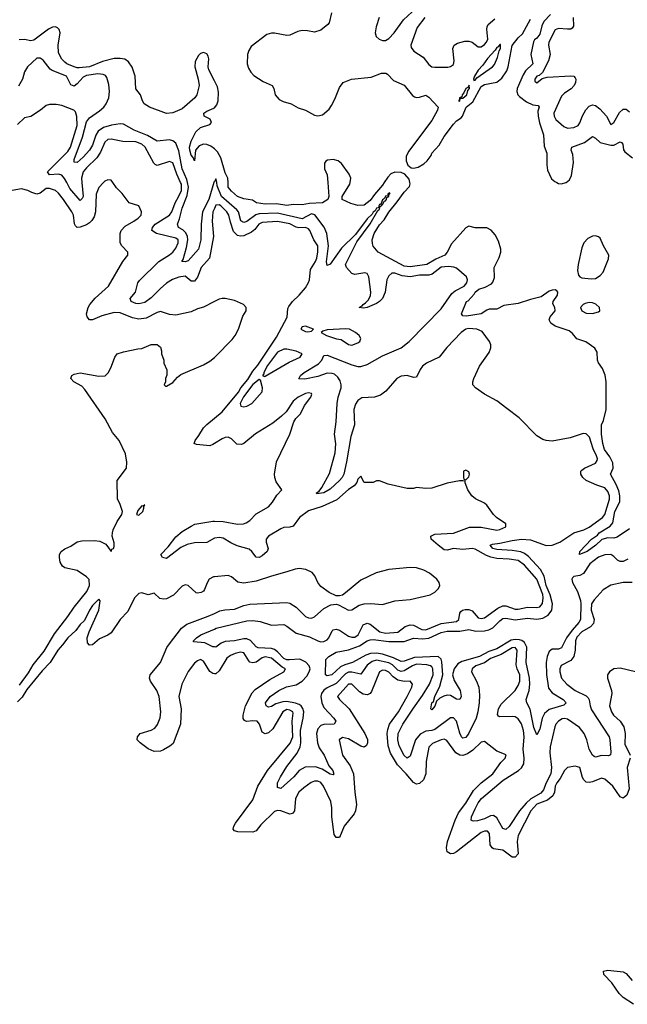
# Model space of a CAD drawing. Header units: inches. Extents: x 2293880 to 2522759, y 823965 to 1006879.
# Tile 290 of 325: x 2488738 to 2492677, y 854676 to 861056. Entities that reach past the tile are written whole.
import ezdxf

# ---------------------------------------------------------------- set-up
doc = ezdxf.new("R2010")
doc.units = ezdxf.units.IN
doc.header["$MEASUREMENT"] = 0
for name, color, linetype in [('C4885', 7, 'Continuous'), ('C4886', 7, 'Continuous'), ('C4895', 7, 'Continuous'), ('C4896', 7, 'Continuous')]:
    doc.layers.add(name, color=color, linetype=linetype)

msp = doc.modelspace()

# ---------------------------------------------------------------- linework, layer by layer
at = {"layer": 'C4885', "color": 5}
for points, elevation in [([(2489280.5, 860000), (2489250, 859969.6), (2489233.8, 859926.2), (2489228.5, 859810), (2489220.8, 859779.2), (2489205.5, 859754.5), (2489190, 859739.4), (2489170, 859726.3), (2489130, 859710.8), (2489110, 859709.7), (2489099.8, 859719.8), (2489092.4, 859732.4), (2489086.2, 859790), (2489076.8, 859810), (2489022.4, 859890), (2488990, 859930.9), (2488970, 859948.4), (2488930, 859961.1), (2488910, 859961.3), (2488870, 859932.6), (2488850, 859926.3), (2488816.1, 859936.1), (2488790, 859949.5), (2488750, 859959), (2488690, 859949.2)], 80), ([(2489141, 860000), (2489149.5, 859910.5), (2489143.7, 859896.3), (2489130, 859885), (2489062.9, 859962.9), (2489042.7, 860000)], 60), ([(2490000, 859228.9), (2489930, 859193.3), (2489890, 859182.4), (2489850, 859162.9), (2489750, 859141.2), (2489710, 859145.2), (2489650, 859164), (2489630, 859159.3), (2489557.8, 859122.2), (2489510, 859116), (2489470, 859123.5), (2489390, 859155.9), (2489350, 859159.1), (2489270, 859137.7), (2489210, 859111.1), (2489190, 859111.5), (2489175.4, 859130), (2489170.9, 859150), (2489181.8, 859190), (2489192.9, 859210), (2489227.5, 859252.5), (2489313.3, 859330), (2489407, 859490), (2489438, 859530), (2489438, 859550), (2489400.9, 859590), (2489389.8, 859609.8), (2489389.8, 859670), (2489396, 859690), (2489421.3, 859718.7), (2489477.4, 859750), (2489506.3, 859770), (2489524.7, 859790), (2489527.6, 859810), (2489510, 859849.2), (2489448.1, 859868.2), (2489402, 859930), (2489365.6, 859965.6), (2489341.2, 860000)], 80), ([(2490000, 859833.1), (2489988.8, 859810), (2489985.1, 859750), (2489993.4, 859650), (2489968.9, 859511.1), (2489913.3, 859450), (2489890, 859387.1), (2489870, 859361), (2489850, 859361.5), (2489810, 859393.1), (2489770, 859387.6), (2489728.5, 859371.5), (2489690, 859348), (2489647.9, 859312.1), (2489590, 859252.7), (2489550, 859224.2), (2489510, 859215), (2489490, 859217.5), (2489460.9, 859230), (2489453.5, 859250), (2489488.8, 859290), (2489504, 859350), (2489514.9, 859365.1), (2489640.2, 859490), (2489710, 859532.1), (2489730, 859549.6), (2489750, 859576.1), (2489764.4, 859610), (2489764.4, 859630), (2489750, 859641.3), (2489625.1, 859670), (2489594, 859690), (2489598.2, 859710), (2489617, 859730), (2489710, 859790.1), (2489723.5, 859810), (2489744.8, 859870), (2489770, 859911.9), (2489786.2, 859950), (2489785.9, 859990), (2489781.2, 860000)], 60), ([(2489996.6, 860000), (2489963.6, 859890), (2489923.7, 859810), (2489914.4, 859730), (2489912.6, 859630), (2489896.8, 859570), (2489830, 859494.3), (2489810, 859487.3), (2489789.8, 859489.8), (2489797.5, 859502.5), (2489819.9, 859580.1), (2489827.9, 859630), (2489825.5, 859650), (2489814.8, 859674.8), (2489794.7, 859694.7), (2489767.9, 859710), (2489761.5, 859730), (2489774.4, 859765.6), (2489790, 859833.7), (2489822.7, 859917.3), (2489831.2, 859970), (2489825.4, 860000)], 40), ([(2488737.2, 856742.8), (2488795.6, 856824.4), (2488824.3, 856875.7), (2488896.3, 856963.7), (2488963.3, 857076.7), (2489050.7, 857189.3), (2489089.9, 857250), (2489172.7, 857350), (2489189.4, 857390), (2489187.9, 857427.9), (2489170, 857446.3), (2489110, 857486.3), (2489030, 857504.5), (2489015.3, 857515.3), (2489000.8, 857540.8), (2488995.1, 857570), (2488996.3, 857590), (2489006.6, 857610), (2489030, 857627.4), (2489070, 857644.6), (2489110, 857672.2), (2489140.6, 857679.4), (2489221.4, 857681.4), (2489257.4, 857677.4), (2489296.4, 857656.4), (2489330, 857610.8), (2489335.6, 857624.4), (2489346, 857630), (2489350, 857642), (2489350, 857666), (2489337.2, 857710), (2489339, 857730), (2489344, 857750), (2489370, 857804.7), (2489400.9, 857850), (2489404.5, 857870), (2489390, 857915.3), (2489372.1, 857952.1), (2489369.2, 858070), (2489429.2, 858150), (2489432.1, 858187.9), (2489423.2, 858243.2), (2489383.7, 858330), (2489340.5, 858380.5), (2489292.8, 858470), (2489160.7, 858660.7), (2489140.5, 858680.5), (2489089, 858710), (2489069.2, 858730), (2489075.3, 858750), (2489090, 858758.8), (2489130, 858767.3), (2489250, 858745.5), (2489292, 858748), (2489314, 858770), (2489334, 858810), (2489355.3, 858870), (2489369.1, 858890.9), (2489410, 858904.7), (2489503.6, 858923.6), (2489530, 858924.7), (2489590, 858951.3), (2489630, 858952), (2489650, 858934), (2489658, 858910), (2489658, 858890), (2489671.3, 858850), (2489672, 858830), (2489692.7, 858787.3), (2489692.7, 858752.7), (2489682, 858730), (2489682, 858710), (2489674, 858690), (2489682, 858682), (2489690, 858682), (2489730, 858704.7), (2489760.2, 858739.8), (2489783.2, 858756.8), (2489930, 858819.5), (2489970, 858842.4), (2490000, 858867.6)], 80), ([(2490000, 858309.4), (2489990, 858303.1), (2489970, 858295.1), (2489883.2, 858303.2), (2489869.2, 858310), (2489874.5, 858330), (2489899.3, 858360.7), (2489930, 858411.5), (2489950, 858433.4), (2490000, 858474.5)], 60), ([(2490000, 857695.5), (2489950, 857668.7), (2489870, 857666.7), (2489824.5, 857655.5), (2489783.3, 857636.7), (2489690, 857565.1), (2489662.7, 857570), (2489652, 857590), (2489699.8, 857640.2), (2489750, 857705), (2489790, 857738.8), (2489850, 857774.4), (2489873.9, 857786.1), (2489990, 857805.8), (2490000, 857805.4)], 60), ([(2490000, 857446.3), (2489994.2, 857445.8), (2489966.8, 857430), (2489952.7, 857407.3), (2489936.7, 857363.3), (2489930, 857353.2), (2489915.3, 857344.7), (2489890, 857339.5), (2489882, 857342), (2489830, 857389.5), (2489810, 857393.3), (2489790, 857386), (2489734, 857326), (2489690, 857302.7), (2489670, 857300.4), (2489646.3, 857306.3), (2489610, 857339), (2489570.6, 857329.4), (2489530, 857341.6), (2489510, 857338), (2489482.8, 857310), (2489438.4, 857221.6), (2489389.2, 857170), (2489330, 857083.5), (2489310, 857068.7), (2489256.1, 857043.9), (2489210, 857005.6), (2489190, 857002), (2489177.6, 857017.6), (2489175.1, 857050), (2489188.5, 857090), (2489250.5, 857230), (2489260.5, 857290), (2489250, 857301.3), (2489210, 857259.9), (2489190, 857230.6), (2489157, 857163.1), (2489130, 857136.2), (2489102.4, 857097.6), (2489049, 857051), (2489015.8, 857004.2), (2488984.1, 856970), (2488934.6, 856890), (2488883.9, 856836.1), (2488784.1, 856715.9), (2488753.4, 856666.6), (2488724.4, 856635.6)], 80), ([(2490000, 856818), (2489990, 856818.7), (2489970, 856833), (2489930, 856899), (2489910, 856909.1), (2489890, 856902.5), (2489870, 856887.1), (2489830, 856833.3), (2489789.7, 856750.2), (2489770.2, 856670), (2489785.1, 856590), (2489779.7, 856490), (2489733.2, 856366.8), (2489711.9, 856348.1), (2489670, 856324.8), (2489650, 856316.8), (2489610, 856313.8), (2489570, 856330.8), (2489518.4, 856370), (2489499.3, 856390), (2489500.9, 856410), (2489519.3, 856430), (2489590, 856452), (2489614.5, 856465.5), (2489632, 856488), (2489648.5, 856531.5), (2489652.3, 856570), (2489642.1, 856670), (2489627.1, 856710), (2489585.6, 856770), (2489579.2, 856790), (2489584.1, 856810), (2489649.9, 856890), (2489692.7, 856987.3), (2489707.9, 857012.1), (2489786.9, 857113.2), (2489821.6, 857138.4), (2489958.9, 857190), (2490000, 857209.1)], 80), ([(2490000, 856991.2), (2489990, 856992.5), (2489938.6, 857018.6), (2489864.1, 857024.1), (2489863.7, 857030), (2489883, 857050), (2489911.3, 857070), (2490000, 857107.2)], 60)]:
    msp.add_lwpolyline(points, dxfattribs=dict(at, elevation=elevation))
at = {"layer": 'C4885', "color": 5, "elevation": 80}
msp.add_lwpolyline([(2489550, 857912), (2489537.3, 857902.7), (2489530, 857906), (2489504.3, 857875.7), (2489494, 857850), (2489510, 857845), (2489535.4, 857870), (2489543.5, 857890), (2489541.6, 857898.4)], close=True, dxfattribs=at)
at = {"layer": 'C4886', "color": 5}
for points, elevation in [([(2490000, 860660), (2489963.9, 860730), (2489960.2, 860750), (2489963, 860803), (2489959, 860819), (2489950, 860835.1), (2489930, 860844), (2489910, 860835.8), (2489896.7, 860823.3), (2489874.5, 860785.5), (2489873.2, 860750), (2489895.8, 860670), (2489900.2, 860630), (2489885.3, 860570), (2489872.9, 860550), (2489790, 860478.7), (2489730, 860451.5), (2489690, 860447.8), (2489579, 860490), (2489545.6, 860510), (2489533.6, 860530), (2489522, 860570), (2489490, 860608.7), (2489485.4, 860690), (2489467.7, 860747.7), (2489443.5, 860783.5), (2489419.2, 860799.2), (2489390, 860805.3), (2489350, 860803.9), (2489275.7, 860784.3), (2489190.5, 860750), (2489123.7, 860743.7), (2489110, 860743.1), (2489092, 860750), (2489043.1, 860770), (2489030, 860779.8), (2489010, 860799.7), (2488990, 860842), (2488988.1, 860890), (2488999.4, 860970), (2488993.3, 860993.3), (2488983.9, 861004), (2488970, 861008.9), (2488950, 861006.6), (2488925.5, 860994.5), (2488830, 860924), (2488810, 860919.5), (2488770, 860927.3), (2488734.9, 860925.1)], 20), ([(2489825.4, 860000), (2489821.3, 860021.3), (2489790.4, 860090), (2489770, 860205.3), (2489750, 860256.5), (2489730, 860270.6), (2489710, 860277.3), (2489630, 860268.4), (2489566, 860306), (2489479.9, 860339.9), (2489410, 860379.2), (2489390, 860381), (2489332.2, 860372.2), (2489282, 860358), (2489246.5, 860333.5), (2489231.7, 860308.3), (2489210, 860242.2), (2489191.3, 860210), (2489150, 860164.3), (2489110, 860130.9), (2489091.8, 860131.8), (2489090.9, 860150), (2489145.3, 860294.7), (2489170, 860393.6), (2489190, 860419.4), (2489254.9, 860465.1), (2489282.7, 860490), (2489297.4, 860510), (2489314.7, 860550), (2489319.8, 860590), (2489316.1, 860636.1), (2489302.2, 860682.2), (2489293.5, 860693.5), (2489280, 860700), (2489244.2, 860704.2), (2489170, 860694.9), (2489150, 860683.8), (2489110, 860639.4), (2489090, 860624.5), (2489070, 860633.3), (2489041.6, 860690), (2488947.7, 860727.7), (2488936.1, 860736.1), (2488890, 860794.5), (2488870, 860807), (2488850, 860806.3), (2488788.4, 860750), (2488770, 860719.1), (2488756.4, 860670), (2488730, 860624.2)], 40), ([(2489042.7, 860000), (2489027.7, 860027.7), (2489010, 860049.4), (2488990, 860055.7), (2488930.6, 860050.6), (2488918.5, 860070), (2489050, 860200.9), (2489067.9, 860230), (2489109.4, 860369.4), (2489109.3, 860429.3), (2489099, 860459), (2489088.8, 860468.8), (2489010, 860498.9), (2488974.6, 860505.4), (2488930, 860506.6), (2488910, 860500.9), (2488872.7, 860470), (2488810, 860429.7), (2488770, 860419.6), (2488723.9, 860376.1)], 60), ([(2489999.9, 860219.9), (2489977.1, 860237.1), (2489950, 860248.1), (2489930, 860249.9), (2489900.6, 860239.4), (2489877.4, 860210), (2489870, 860142), (2489863.2, 860163.2), (2489850, 860179), (2489841, 860210), (2489839.3, 860230), (2489848.8, 860268.8), (2489880.3, 860330), (2489910, 860356.9), (2489970, 860377.1), (2489981.6, 860390), (2489972.1, 860412.1), (2489932.7, 860430), (2489931.8, 860450), (2489950, 860463.7), (2489997.3, 860482.7), (2490000, 860485.8)], 20), ([(2489781.2, 860000), (2489755.5, 860055.5), (2489730, 860128.2), (2489710, 860137.6), (2489630, 860112.2), (2489616.9, 860116.9), (2489606.8, 860126.8), (2489550.4, 860230), (2489530, 860250.4), (2489490, 860263.5), (2489407.2, 860267.2), (2489330, 860281.6), (2489310, 860279.3), (2489290, 860262.2), (2489262.1, 860197.9), (2489238.4, 860161.6), (2489170, 860096.6), (2489149.4, 860070), (2489138.2, 860030), (2489141, 860000)], 60), ([(2489341.2, 860000), (2489330, 860015.8), (2489310, 860019.1), (2489290.6, 860010), (2489280.5, 860000)], 80), ([(2490000, 860007.2), (2489997.4, 860002.6), (2489996.6, 860000)], 40)]:
    msp.add_lwpolyline(points, dxfattribs=dict(at, elevation=elevation))
at = {"layer": 'C4895', "color": 5}
for points, elevation in [([(2492679.3, 857560.7), (2492650, 857544.9), (2492630, 857545.9), (2492613.8, 857553.8), (2492590, 857578.6), (2492570, 857591.5), (2492530, 857588.7), (2492490, 857573.7), (2492434.3, 857530), (2492393, 857467), (2492370, 857455.1), (2492331.1, 857448.9), (2492321.1, 857438.9), (2492317.3, 857430), (2492321.4, 857410), (2492354.7, 857350), (2492372.3, 857292.3), (2492375.6, 857270), (2492373.7, 857170), (2492363, 857150), (2492318.8, 857101.2), (2492281.5, 857050), (2492250, 856984.8), (2492230, 856977.7), (2492190, 856977.4), (2492170, 856962.1), (2492157.3, 856930), (2492151.7, 856890), (2492152.4, 856812.4), (2492165.4, 856725.4), (2492190, 856694.8), (2492260.8, 856650), (2492280.3, 856630), (2492265.4, 856614.6), (2492170, 856585.2), (2492139.2, 856560.8), (2492123.7, 856530), (2492110, 856459.5), (2492090, 856422.9), (2492070, 856469.6), (2492047.6, 856587.6), (2492025, 856630), (2492021.3, 856650), (2492040.4, 856710), (2492044.7, 856750), (2492043.1, 856790), (2492020.1, 856890), (2492024.9, 856990), (2492010, 857019.3), (2491992.5, 857032.5), (2491977.4, 857037.4), (2491950, 857040.3), (2491924.7, 857035.3), (2491830, 856978.2), (2491778, 856962), (2491717.9, 856930), (2491603.7, 856896.3), (2491577.6, 856882.4), (2491554.6, 856850), (2491544.3, 856810), (2491554.4, 856774.4), (2491593.8, 856710), (2491600.2, 856670), (2491592, 856650), (2491570, 856652.4), (2491530, 856676.4), (2491510, 856678.9), (2491488, 856672), (2491461.2, 856658.8), (2491440.7, 856639.3), (2491430, 856607), (2491410, 856582.9), (2491402, 856590), (2491409.9, 856630), (2491421.2, 856638.8), (2491429.9, 856670), (2491462.1, 856737.9), (2491480.1, 856810), (2491475.1, 856895.1), (2491470, 856911.5), (2491450, 856930.4), (2491296.1, 856923.9), (2491230, 856899.7), (2491210, 856898.1), (2491161.2, 856921.2), (2491090, 856944.9), (2491050, 856950.8), (2491011.4, 856948.6), (2490981.6, 856938.4), (2490894.3, 856890), (2490844.7, 856875.3), (2490818.2, 856861.8), (2490760.7, 856810), (2490730, 856804.7), (2490720.9, 856810), (2490721.6, 856910), (2490742, 856930), (2490790, 856957.5), (2490870, 856973.1), (2490941.4, 856998.6), (2490990, 857031.5), (2491010, 857037.4), (2491030, 857038.8), (2491130, 857026.9), (2491230, 857026.8), (2491290, 857047.5), (2491350, 857043.5), (2491390, 857047.9), (2491470, 857085), (2491510, 857094.6), (2491590, 857094.6), (2491650, 857105.5), (2491694.1, 857094.2), (2491750, 857095.3), (2491778.2, 857101.8), (2491804.7, 857115.3), (2491850, 857161.7), (2491870, 857174.8), (2491890, 857177.9), (2491950, 857167.5), (2492030, 857176.9), (2492090, 857171), (2492130, 857177.2), (2492163.6, 857196.4), (2492188, 857230), (2492192.1, 857270), (2492177.6, 857330), (2492151.1, 857390), (2492138.3, 857450), (2492113.2, 857493.2), (2492036.6, 857576.6), (2492010, 857597.9), (2491987.1, 857607.1), (2491930, 857616.8), (2491830, 857622.8), (2491805, 857630), (2491786.8, 857650), (2491802.1, 857657.9), (2491850, 857662.9), (2491930, 857682.2), (2491990, 857689.7), (2492050, 857684.5), (2492150, 857649.4), (2492190, 857652), (2492239.1, 857670), (2492329.6, 857730.4), (2492395, 857750), (2492430, 857766.8), (2492516.6, 857830), (2492531, 857850), (2492561.1, 857950), (2492560.7, 857970), (2492550, 857999.2), (2492530, 858021.7), (2492479, 858039), (2492410.6, 858070.6), (2492389.2, 858090), (2492375.4, 858110), (2492375.3, 858130), (2492382.5, 858137.5), (2492399.2, 858150), (2492470, 858182.1), (2492481.4, 858198.6), (2492483.2, 858210), (2492477.1, 858230), (2492455.7, 858275.7), (2492432.6, 858350), (2492410, 858372.3), (2492390, 858374.2), (2492306.1, 858346.1), (2492190, 858324.5), (2492151.4, 858328.5), (2492130, 858336.4), (2492090, 858359.1), (2491975.3, 858475.3), (2491896.8, 858536.7), (2491830, 858586), (2491750, 858629.8), (2491691.6, 858670), (2491675.8, 858690), (2491674.7, 858710), (2491681.4, 858730), (2491719.1, 858810), (2491780.7, 858899.3), (2491792.8, 858930), (2491791.9, 858950), (2491782.8, 858970), (2491735.4, 859035.4), (2491700.7, 859050), (2491650, 859054.6), (2491630, 859051.2), (2491600.5, 859030), (2491507.7, 858932.3), (2491456.9, 858870), (2491375.3, 858830), (2491349.7, 858810.3), (2491334.7, 858790), (2491310, 858740.2), (2491290, 858737.9), (2491250, 858750.2), (2491210, 858746.2), (2491182.8, 858730), (2491111.2, 858648.8), (2491077.7, 858622.3), (2491037.6, 858610), (2490954.8, 858605.2), (2490930.9, 858589.1), (2490915.6, 858564.4), (2490903.8, 858530), (2490908.4, 858430), (2490885.4, 858354.6), (2490857.4, 858190), (2490838.2, 858110), (2490828.6, 858090), (2490811.3, 858070), (2490750, 858013.5), (2490710, 857989.9), (2490664.2, 857984.2), (2490662.9, 857990), (2490679.1, 858000.9), (2490696.3, 858023.7), (2490745.7, 858114.3), (2490782, 858250), (2490787.3, 858307.3), (2490779.4, 858370), (2490789.9, 858450), (2490796, 858570), (2490801.6, 858610), (2490820.8, 858670), (2490822.4, 858690), (2490816.1, 858716.1), (2490800.6, 858740.6), (2490778.2, 858758.2), (2490763.6, 858763.6), (2490730, 858764.9), (2490670, 858743.4), (2490585.8, 858725.8), (2490548.3, 858728.3), (2490558.7, 858750), (2490581, 858770), (2490674.7, 858825.3), (2490695.8, 858850), (2490710, 858878.9), (2490730, 858882), (2490890, 858819.5), (2490930, 858808.1), (2490950, 858808.1), (2490990, 858821.3), (2491090, 858878.1), (2491210, 858930.4), (2491262, 858970), (2491470, 859181.3), (2491538.2, 859281.8), (2491560.6, 859299.4), (2491619.2, 859330), (2491635.9, 859350), (2491641.5, 859370), (2491633.3, 859390), (2491570, 859445.1), (2491552.5, 859452.5), (2491517.6, 859457.6), (2491470, 859452.3), (2491412, 859408), (2491390, 859400.4), (2491330, 859400.5), (2491270, 859389.9), (2491217, 859397), (2491170, 859414.1), (2491150, 859414.2), (2491130, 859396.7), (2491118.1, 859370), (2491107.3, 859290), (2491089.5, 859250), (2491070, 859229.9), (2491050, 859217.4), (2490990.3, 859190), (2490965.9, 859185.9), (2490939.3, 859190), (2490959, 859201), (2490963.5, 859210), (2490979.2, 859220.8), (2490998.2, 859241.7), (2491011.7, 859268.3), (2491014.7, 859290), (2491000.9, 859390), (2490990.8, 859410.8), (2490975.7, 859415.7), (2490910, 859405.9), (2490890, 859412.2), (2490855.5, 859450), (2490849.9, 859470.1), (2490923.4, 859616.6), (2491010, 859733.3), (2491060.2, 859819.8), (2491070, 859827.1), (2491074.8, 859845.2), (2491083, 859850), (2491080.7, 859859.3), (2491090, 859855.6), (2491101, 859879), (2491110, 859881.8), (2491115.4, 859890), (2491116.9, 859903.1), (2491131.4, 859910), (2491133.4, 859926.6), (2491138.7, 859930), (2491134.7, 859934.7), (2491124.7, 859924.7), (2491126, 859914), (2491110, 859912.8), (2491103.7, 859896.3), (2491090, 859889.6), (2491079.8, 859860.2), (2491070, 859857.4), (2491065.4, 859850), (2491063.4, 859836.6), (2491050, 859834.1), (2491042.4, 859817.6), (2491030, 859809.8), (2491023.6, 859796.4), (2490990, 859764.5), (2490915.6, 859664.4), (2490824.7, 859575.3), (2490750, 859471.6), (2490730, 859462.4), (2490726.5, 859486.5), (2490739.6, 859590), (2490728.1, 859670), (2490711.3, 859711.3), (2490651.7, 859791.7), (2490630, 859797.5), (2490570, 859765.8), (2490410, 859802.3), (2490290, 859798), (2490268.4, 859791.6), (2490210, 859748.6), (2490190, 859740.7), (2490172.3, 859752.3), (2490156.2, 859810), (2490144.4, 859824.4), (2490046.3, 859910), (2490018.8, 859978.9), (2490014.8, 860000)], 40), ([(2490735, 860000), (2490742.4, 859910), (2490734.8, 859890), (2490701, 859870), (2490615.6, 859864.4), (2490570, 859856), (2490510, 859858.8), (2490470, 859852.9), (2490403.1, 859863.1), (2490330, 859860.3), (2490272.7, 859870), (2490247.2, 859887.2), (2490190, 859894.3), (2490150, 859911.3), (2490110, 859943.9), (2490090, 859969.7), (2490088.4, 860000)], 20), ([(2491100.9, 860000), (2491090, 859982.9), (2491036.8, 859923.2), (2491010, 859883.7), (2490970, 859853.6), (2490930, 859852), (2490885.4, 859865.4), (2490828.7, 859890), (2490829.3, 859910), (2490877.4, 859990), (2490879.1, 860000)], 20), ([(2492690, 857757.2), (2492610, 857702.7), (2492590, 857696), (2492550, 857699.3), (2492512.5, 857687.5), (2492473.4, 857650), (2492417.3, 857610), (2492366, 857590), (2492369, 857610), (2492444.5, 857690), (2492483.8, 857716.2), (2492495.1, 857730), (2492564.9, 857775.1), (2492583.4, 857796.6), (2492596.5, 857870), (2492627.2, 857932.8), (2492628.8, 857970), (2492622.4, 858002.4), (2492604.6, 858044.6), (2492568.3, 858110), (2492585.6, 858150), (2492583.7, 858183.7), (2492563.3, 858223.3), (2492529.2, 858270), (2492518, 858310), (2492509.1, 858370.9), (2492509.1, 858430), (2492522.2, 858457.8), (2492538.9, 858530), (2492539.1, 858710), (2492533.2, 858753.2), (2492516.4, 858796.4), (2492490, 858832.7), (2492484.2, 858850), (2492482.3, 858902.3), (2492467, 858926.9), (2492408.3, 858968.3), (2492350, 858987.1), (2492322.1, 859022.1), (2492299.3, 859039.3), (2492210, 859069.9), (2492182, 859090), (2492171, 859110), (2492176.4, 859130), (2492209.6, 859170), (2492207.3, 859190), (2492194.2, 859214.2), (2492195.6, 859230), (2492223.6, 859270), (2492226.6, 859290), (2492218.9, 859298.9), (2492210, 859304.5), (2492190, 859303.5), (2492170, 859296), (2492118.9, 859261.1), (2492050, 859243.8), (2491970, 859215.9), (2491876.1, 859203.9), (2491830, 859181), (2491780.8, 859179.2), (2491765.9, 859174.2), (2491729.4, 859149.4), (2491635.3, 859135.3), (2491610, 859138), (2491602, 859150), (2491634, 859230), (2491644.9, 859235.1), (2491683.5, 859276.5), (2491689.8, 859290), (2491714.5, 859310), (2491756.2, 859323.8), (2491795.4, 859344.6), (2491804.3, 859355.8), (2491815.1, 859384.9), (2491814, 859450), (2491846, 859514.1), (2491857.3, 859550), (2491856.2, 859570), (2491840.7, 859620.7), (2491821, 859661), (2491793.1, 859693.1), (2491766.3, 859706.3), (2491690, 859706.6), (2491650, 859717.4), (2491630, 859707.1), (2491537, 859603), (2491510, 859549.8), (2491493.8, 859530), (2491434.8, 859505.2), (2491376.3, 859470), (2491270, 859455.2), (2491230, 859458), (2491062, 859550), (2491030, 859588.7), (2491025.1, 859605.1), (2491023, 859630), (2491036.1, 859670), (2491070, 859726.7), (2491100.2, 859759.8), (2491130, 859807.9), (2491185.1, 859874.9), (2491230, 859938.5), (2491264.8, 859975.2), (2491268.2, 859991.8), (2491266.7, 860000)], 20), ([(2492220.5, 860000), (2492230, 859995.4), (2492250, 859992.7), (2492277.8, 860000)], 20), ([(2490000, 858474.5), (2490050, 858515.6), (2490156.8, 858643.2), (2490171.6, 858670), (2490216.2, 858723.7), (2490250, 858777.7), (2490281.9, 858818.1), (2490401.7, 858998.3), (2490471.3, 859128.7), (2490476.5, 859183.5), (2490482.1, 859197.8), (2490505.6, 859230), (2490550.4, 859270), (2490590, 859319.3), (2490610, 859352.9), (2490615.7, 859370), (2490623, 859437), (2490656.2, 859490), (2490663, 859510), (2490671.2, 859551.2), (2490669.9, 859590), (2490644.5, 859630), (2490619.1, 859690), (2490610, 859701.2), (2490590, 859708.5), (2490546.5, 859706.5), (2490530, 859710.8), (2490490, 859733.1), (2490410, 859747.8), (2490310, 859741.6), (2490288.2, 859730), (2490262.8, 859697.2), (2490241.3, 859678.7), (2490190, 859656), (2490170, 859652.6), (2490150, 859657.1), (2490123.8, 859683.9), (2490103.5, 859743.4), (2490093.6, 859790), (2490080.4, 859810), (2490040.7, 859850), (2490030, 859855.8), (2490010, 859853.6), (2490000, 859833.1)], 60), ([(2490000, 858867.6), (2490006.7, 858873.3), (2490115.7, 858984.3), (2490135.1, 859010), (2490155.8, 859050), (2490185.4, 859134.6), (2490206.6, 859170), (2490206.6, 859190), (2490189.3, 859210), (2490130, 859236.4), (2490070, 859249.6), (2490050, 859249.6), (2490030, 859244.2), (2490000, 859228.9)], 80), ([(2490000, 857805.4), (2490056.4, 857803.6), (2490150, 857786.6), (2490189.1, 857789.1), (2490205, 857795), (2490230.5, 857810), (2490270, 857853.1), (2490350, 857898.4), (2490376.3, 857930), (2490404.5, 857975.5), (2490437.2, 858010), (2490401.5, 858061.5), (2490392.7, 858090), (2490389.4, 858110), (2490402.9, 858190), (2490489.6, 858370), (2490515.1, 858450), (2490528.3, 858471.7), (2490557.1, 858502.9), (2490584.7, 858555.3), (2490626, 858610), (2490632.7, 858630), (2490630, 858634), (2490610, 858638.7), (2490590, 858634.2), (2490542, 858610), (2490510, 858585.1), (2490464.6, 858515.4), (2490434.2, 858485.8), (2490378.9, 858441), (2490267, 858373), (2490190, 858310.7), (2490175.9, 858304.1), (2490145.4, 858305.4), (2490110, 858339.2), (2490090, 858349.8), (2490070, 858348.7), (2490050, 858341), (2490000, 858309.4)], 60), ([(2490000, 857107.2), (2490012.4, 857112.4), (2490210, 857160.6), (2490250, 857163.3), (2490296.1, 857156.1), (2490370, 857132.7), (2490450, 857136.1), (2490470, 857126.8), (2490530, 857081.6), (2490616.9, 857056.9), (2490670, 857030.8), (2490690, 857025.5), (2490710, 857026.9), (2490730, 857038.2), (2490741.4, 857050), (2490763.4, 857096.6), (2490770, 857103.1), (2490790, 857107.2), (2490810, 857101.1), (2490870, 857060.7), (2490890, 857053.8), (2490910, 857055.8), (2490931.7, 857070), (2490965.1, 857134.9), (2490990, 857145.1), (2491010, 857138.7), (2491073.4, 857090), (2491110, 857081.5), (2491190, 857086.4), (2491236.9, 857123.2), (2491270, 857134.1), (2491290, 857132.6), (2491344.9, 857104.9), (2491370, 857101.8), (2491470, 857143.5), (2491570, 857157.4), (2491583.9, 857170), (2491590.5, 857209.5), (2491598.6, 857221.4), (2491609.4, 857230.6), (2491625.6, 857234.4), (2491650, 857233.7), (2491670, 857224.8), (2491710, 857180.9), (2491730, 857175.1), (2491750, 857180.9), (2491837.1, 857242.9), (2491870, 857257), (2491890, 857257.3), (2491950, 857236.6), (2491970, 857235.6), (2492030, 857250.1), (2492090, 857247.8), (2492110, 857252.2), (2492126.9, 857273.1), (2492132, 857310), (2492129.3, 857330.8), (2492090.6, 857430), (2492010, 857522.4), (2491970, 857550.7), (2491910, 857561.2), (2491830, 857564.3), (2491792.3, 857572.3), (2491763.3, 857583.3), (2491690, 857624.6), (2491670, 857628.5), (2491610, 857623.4), (2491550.6, 857629.4), (2491510, 857619.4), (2491490, 857621.6), (2491449.8, 857650), (2491406, 857690), (2491403.7, 857710), (2491430, 857721.7), (2491550, 857728.8), (2491653.4, 857766.6), (2491730, 857767.3), (2491830, 857748.1), (2491850, 857751.8), (2491889.3, 857770), (2491889.2, 857790), (2491829.4, 857830), (2491809.5, 857850), (2491766, 857910), (2491750, 857923.7), (2491691.9, 857951.9), (2491668.7, 857970), (2491642, 858010), (2491626, 858054), (2491626, 858066), (2491610, 858068), (2491588, 858068), (2491510, 858053.2), (2491410, 858019.3), (2491370, 858017.2), (2491310, 858024), (2491290, 858019), (2491250, 858019), (2491126, 858046), (2491070, 858068), (2491050, 858068), (2491030, 858058), (2490970, 858058), (2490950, 858098), (2490930, 858079), (2490923, 858057), (2490905.4, 858034.6), (2490870, 858011.4), (2490794.7, 857945.3), (2490697.6, 857902.4), (2490610, 857873.4), (2490552.5, 857830), (2490510, 857773.3), (2490490, 857766.9), (2490450, 857764.5), (2490430, 857756.8), (2490350.8, 857710), (2490336.6, 857690), (2490335.3, 857670), (2490348.5, 857630), (2490341.1, 857610), (2490310, 857582.5), (2490290, 857571.3), (2490270, 857574.2), (2490242.2, 857610), (2490224.6, 857624.6), (2490147.6, 857647.6), (2490106.2, 857666.2), (2490056.4, 857696.4), (2490030, 857701.7), (2490002.9, 857697.1), (2490000, 857695.5)], 60), ([(2490000, 857209.1), (2490034.7, 857225.3), (2490067.1, 857232.9), (2490130, 857236.6), (2490190, 857259.2), (2490230, 857268.9), (2490470, 857279.7), (2490490, 857274.7), (2490530.1, 857250.1), (2490590, 857189.4), (2490610, 857179.4), (2490630, 857177.8), (2490650, 857187.1), (2490710, 857241.4), (2490754.6, 857265.4), (2490788.3, 857268.3), (2490805.1, 857265.1), (2490870, 857230.2), (2490890, 857231.4), (2490938.5, 857261.5), (2490970, 857270.2), (2491013.9, 857273.9), (2491090, 857267), (2491170, 857290.4), (2491270, 857298), (2491398, 857330), (2491430, 857346.8), (2491452.7, 857370), (2491461.2, 857390), (2491457.2, 857410), (2491440.9, 857430), (2491395.1, 857470), (2491357.2, 857490), (2491310, 857505.1), (2491270, 857506.3), (2491130, 857492.4), (2491047.9, 857472.1), (2490950, 857424.7), (2490850, 857341.6), (2490830, 857327.8), (2490810, 857321.6), (2490790, 857323.6), (2490744.9, 857344.9), (2490690, 857383.7), (2490669.6, 857410), (2490651.9, 857451.9), (2490634.5, 857474.5), (2490592.8, 857492.8), (2490550, 857499.8), (2490523.7, 857496.3), (2490470, 857477.2), (2490370, 857451), (2490270, 857416.8), (2490190, 857405.3), (2490152, 857412), (2490110, 857446.6), (2490090, 857454.3), (2490000, 857446.3)], 80), ([(2492708, 857408), (2492649.5, 857409.5), (2492569.4, 857390.7), (2492519.3, 857360.7), (2492462.3, 857297.7), (2492444.7, 857270), (2492443.2, 857230), (2492461.6, 857170), (2492456.8, 857143.2), (2492437.5, 857122.5), (2492382.8, 857090), (2492350, 857055.2), (2492340.8, 857030), (2492338.7, 856970), (2492329.6, 856930), (2492310, 856903), (2492247.9, 856872.1), (2492239, 856850), (2492239.5, 856830), (2492250.9, 856790), (2492285.5, 856750), (2492338.3, 856710), (2492410, 856673.9), (2492422, 856662), (2492429.1, 856649.1), (2492435, 856610), (2492444.2, 856584.2), (2492559.1, 856410), (2492564.3, 856390), (2492570.1, 856310), (2492567.7, 856292.3), (2492554.2, 856285.8), (2492510, 856287.8), (2492470, 856277), (2492461.7, 856281.7), (2492450, 856289.8), (2492430.4, 856330), (2492414.2, 856390), (2492397, 856430), (2492366.3, 856470), (2492290, 856522.6), (2492270, 856528.2), (2492254.4, 856525.6), (2492230, 856511.3), (2492212.5, 856490), (2492205.9, 856474.1), (2492175.8, 856344.2), (2492174.1, 856305.9), (2492185, 856210), (2492181.6, 856170), (2492150.4, 856110), (2492134.1, 856065.9), (2492116.3, 856043.7), (2492052, 856008), (2492020.4, 855979.6), (2491978.7, 855930), (2491910, 855828.8), (2491890, 855808.7), (2491870, 855814), (2491830, 855884.8), (2491810, 855899.8), (2491790, 855897.4), (2491750, 855877), (2491704.5, 855864.5), (2491682, 855862), (2491670, 855864.2), (2491665.1, 855870), (2491667.1, 855890), (2491690, 855941.5), (2491710, 855980.7), (2491731.3, 856010), (2491871.4, 856128.6), (2491972.1, 856190), (2491991.8, 856208.2), (2492005.4, 856234.6), (2492008.8, 856270), (2492002.6, 856330), (2492007.9, 856410), (2492003.8, 856450), (2491990, 856492.9), (2491970, 856525.5), (2491950, 856537.8), (2491930, 856541.2), (2491850, 856538.7), (2491842.3, 856542.3), (2491834.6, 856554.6), (2491841.6, 856590), (2491858.9, 856621.1), (2491950.8, 856709.2), (2491970, 856741.2), (2491979.7, 856770), (2491979.3, 856810), (2491962.1, 856850), (2491956.3, 856876.3), (2491962.5, 856970), (2491950, 856987.4), (2491930, 856985.3), (2491858.5, 856941.5), (2491790, 856917), (2491750, 856888.3), (2491694.5, 856870), (2491671, 856850), (2491666, 856830), (2491698.7, 856770), (2491713.3, 856730), (2491719.1, 856679.1), (2491717.4, 856630), (2491708.7, 856570), (2491697.1, 856530), (2491650, 856432.9), (2491630, 856405.3), (2491610, 856401.2), (2491602.6, 856410), (2491590, 856431.8), (2491569.5, 856509.5), (2491550, 856531.4), (2491530, 856532.1), (2491430, 856457.1), (2491410, 856450.4), (2491370, 856446.7), (2491333.3, 856426.7), (2491304.7, 856390), (2491270, 856284.7), (2491250, 856270.9), (2491230, 856287.4), (2491197, 856350), (2491189.3, 856390), (2491191.9, 856430), (2491220.9, 856490), (2491290, 856595.1), (2491350, 856675.8), (2491394.8, 856750), (2491417.5, 856810), (2491416.7, 856850), (2491410, 856862.9), (2491401.2, 856870), (2491376.3, 856876.3), (2491310, 856879.1), (2491284.2, 856870), (2491230, 856837.4), (2491210, 856831.7), (2491190, 856840.7), (2491155.3, 856875.3), (2491130, 856888.9), (2491050, 856905), (2491022.4, 856897.6), (2490990, 856872.6), (2490950, 856815.2), (2490890, 856828.9), (2490870, 856827.2), (2490850, 856817.7), (2490790, 856755.4), (2490730, 856727.2), (2490708.7, 856711.2), (2490694.7, 856690), (2490689.7, 856670), (2490695.4, 856630), (2490710, 856599), (2490774.6, 856530), (2490787.3, 856510), (2490776.4, 856490), (2490710, 856488.1), (2490690, 856481.6), (2490670, 856461.6), (2490661.9, 856430), (2490669.3, 856369.3), (2490678.8, 856338.8), (2490711.5, 856290), (2490741.5, 856221.5), (2490766.7, 856190), (2490773.6, 856166.4), (2490770, 856162.9), (2490750, 856166.6), (2490699.6, 856199.5), (2490654.5, 856214.5), (2490588.4, 856211.6), (2490548.7, 856191.3), (2490514.6, 856150), (2490430, 856075.1), (2490410, 856081.2), (2490409, 856110), (2490428.4, 856150), (2490470, 856216.6), (2490536.3, 856303.7), (2490556.3, 856343.7), (2490561, 856370), (2490558.4, 856450), (2490575.7, 856530), (2490579, 856570), (2490573.3, 856593.3), (2490562.6, 856610), (2490550, 856619.5), (2490526.6, 856626.6), (2490470, 856637.8), (2490443.9, 856636.1), (2490397.7, 856622.3), (2490370, 856606.5), (2490350, 856601), (2490335.6, 856610), (2490332.2, 856630), (2490361.5, 856670), (2490417.1, 856710), (2490467.9, 856732.1), (2490530, 856746.4), (2490570, 856770.5), (2490598.4, 856801.6), (2490615.4, 856830), (2490620.1, 856850), (2490614.8, 856870), (2490593.3, 856893.3), (2490552.8, 856912.8), (2490487.8, 856907.8), (2490470, 856908.7), (2490450, 856916.6), (2490410, 856960.7), (2490390, 856975.7), (2490370, 856981.2), (2490284.8, 856984.8), (2490270, 856993.2), (2490233.6, 857033.6), (2490210, 857043.4), (2490190, 857044.2), (2490130, 857032.1), (2490070, 857026.6), (2490044.4, 857015.6), (2490010, 856989.8), (2490000, 856991.2)], 60), ([(2492695.5, 856270), (2492675.6, 856210), (2492688.5, 856071.5), (2492674.2, 856030), (2492650, 856012.6), (2492630, 856021.1), (2492582.1, 856090), (2492530, 856135.5), (2492510, 856142.2), (2492450, 856117.3), (2492430, 856112.4), (2492410, 856115.3), (2492394.5, 856130), (2492386.4, 856146.4), (2492369.7, 856209.7), (2492338, 856218), (2492290, 856209.7), (2492270, 856191.5), (2492241.8, 856138.2), (2492220.4, 856110), (2492210.1, 856090), (2492204.7, 856050), (2492194.1, 856025.9), (2492160.4, 855999.6), (2492090, 855972.2), (2492051.4, 855930), (2491970.1, 855770), (2491963.3, 855730), (2491969.4, 855650.6), (2491950, 855629.1), (2491930, 855629.9), (2491870, 855673.9), (2491810, 855684.2), (2491801.6, 855690), (2491788, 855710), (2491782.7, 855782.7), (2491770, 855797.7), (2491750, 855798.4), (2491729.5, 855790), (2491570, 855662.9), (2491550, 855653.6), (2491530, 855651), (2491510, 855662.9), (2491504.5, 855690), (2491511.8, 855730), (2491561.6, 855870), (2491583.1, 855916.9), (2491630, 855979.8), (2491678.6, 856061.4), (2491728.7, 856111.3), (2491804.1, 856170), (2491857.7, 856242.3), (2491886, 856270), (2491891.6, 856291.6), (2491830, 856316.2), (2491750, 856378), (2491730, 856373.7), (2491676.3, 856323.6), (2491641.5, 856298.5), (2491610, 856287.9), (2491590, 856289.9), (2491565.4, 856305.4), (2491506.3, 856386.3), (2491490, 856393.9), (2491470, 856389.3), (2491413.4, 856366.6), (2491390, 856342.6), (2491373.4, 856250), (2491369.6, 856170), (2491355.8, 856130), (2491330, 856106.5), (2491310, 856102.8), (2491290, 856112.4), (2491242.8, 856170), (2491187.6, 856227.6), (2491142.5, 856302.5), (2491126, 856350), (2491120.4, 856430), (2491123.6, 856456.4), (2491136.1, 856490), (2491192.6, 856570), (2491250.4, 856670), (2491280.4, 856730), (2491284.2, 856750), (2491269.6, 856769.6), (2491232.3, 856767.7), (2491190, 856775.8), (2491157.9, 856797.9), (2491130, 856828.1), (2491110, 856838.4), (2491090, 856840.2), (2491070, 856829.7), (2491018.1, 856701.9), (2491010.1, 856689.9), (2490997.3, 856682.7), (2490990, 856680.2), (2490965.3, 856685.3), (2490940.7, 856700.8), (2490891.9, 856750), (2490870, 856750.5), (2490798.8, 856670), (2490810.3, 856650), (2490872.9, 856590), (2490975.5, 856430), (2490991.7, 856391.7), (2490993.4, 856370), (2490986.7, 856353.3), (2490970, 856341.7), (2490950, 856348.7), (2490870, 856396.5), (2490830, 856403.8), (2490807.9, 856390), (2490831, 856290), (2490880.8, 856220.8), (2490902.7, 856170), (2490909.6, 856050), (2490921.5, 855970), (2490915.1, 855930), (2490906.4, 855910), (2490841.1, 855830), (2490810, 855756.2), (2490790, 855755.8), (2490775.8, 855775.8), (2490761.3, 855890), (2490762, 855950), (2490755.5, 855990), (2490707.3, 856090), (2490690, 856112.4), (2490670, 856122.5), (2490650, 856121.8), (2490627.9, 856112.1), (2490580.4, 856079.6), (2490547.3, 856050), (2490526.3, 856010), (2490518.2, 855930), (2490506.9, 855913.1), (2490490, 855908.7), (2490430, 855930.3), (2490410, 855931.5), (2490390, 855924.6), (2490301.3, 855838.7), (2490270, 855800.4), (2490250, 855790.7), (2490152.6, 855792.6), (2490130, 855799.7), (2490121.7, 855810), (2490125.8, 855830), (2490137.7, 855850), (2490250, 856001), (2490281.6, 856090), (2490344.3, 856190), (2490491.5, 856368.5), (2490507.7, 856410), (2490504.9, 856510), (2490510, 856562), (2490508.9, 856570), (2490490, 856582.6), (2490470, 856585.6), (2490443.5, 856570), (2490378.3, 856461.7), (2490350, 856434.9), (2490330, 856428.2), (2490310, 856439.8), (2490291.8, 856491.8), (2490276.4, 856510), (2490250, 856513.7), (2490207.9, 856507.9), (2490194.7, 856514.7), (2490187.5, 856527.5), (2490187.5, 856550), (2490202.2, 856610), (2490244.9, 856695.1), (2490265.1, 856714.9), (2490360.2, 856779.8), (2490449.7, 856830), (2490460.7, 856850), (2490439.5, 856859.5), (2490370, 856918), (2490330, 856926.7), (2490310, 856920.7), (2490270, 856893.7), (2490250, 856887.6), (2490230, 856893.8), (2490222.2, 856902.2), (2490190, 856952.5), (2490170, 856956.9), (2490133.7, 856950), (2490103.4, 856936.6), (2490080.9, 856919.1), (2490030, 856837.2), (2490010, 856817.3), (2490000, 856818)], 80), ([(2492730, 856829.6), (2492630, 856853.3), (2492590, 856849.5), (2492562, 856830), (2492548.2, 856810), (2492548.2, 856790), (2492574.9, 856710), (2492576, 856690), (2492562.3, 856610), (2492574, 856570), (2492588.1, 856550), (2492630, 856510.2), (2492653.7, 856473.7), (2492663.3, 856430), (2492661.6, 856361.6), (2492694.8, 856290)], 80), ([(2492715.8, 854675.8), (2492650, 854720.6), (2492624.9, 854744.9), (2492576, 854816), (2492525.4, 854870), (2492522, 854890), (2492550, 854897.3), (2492650, 854887.3), (2492670, 854876.3), (2492707.3, 854830)], 80)]:
    msp.add_lwpolyline(points, dxfattribs=dict(at, elevation=elevation))
for points, elevation in [([(2492470, 859656.4), (2492450, 859652.4), (2492421.4, 859638.6), (2492394.8, 859610), (2492383, 859577), (2492358.2, 859470), (2492353.8, 859430), (2492360.6, 859400.6), (2492369.1, 859389.1), (2492382.6, 859382.6), (2492442.6, 859377.4), (2492470, 859379.6), (2492501.7, 859398.3), (2492520.3, 859419.7), (2492554.6, 859505.4), (2492556.4, 859530), (2492522.7, 859590), (2492500.7, 859640.7), (2492489.8, 859649.8)], 20), ([(2492430, 859222.7), (2492403, 859217), (2492390, 859209.6), (2492374, 859190), (2492381.6, 859170), (2492410, 859154), (2492450, 859151.4), (2492490, 859162.4), (2492499.5, 859170), (2492496.9, 859190), (2492473.4, 859213.4), (2492450, 859220.9)], 20), ([(2490590, 859070.8), (2490570, 859066), (2490559.3, 859050), (2490590, 859035.8), (2490606.3, 859033.7), (2490630, 859038), (2490642, 859050)], 60), ([(2490850, 859053.3), (2490730, 859046.6), (2490702, 859038), (2490691.3, 859030), (2490727.3, 859010), (2490791.8, 858988.2), (2490822.8, 858982.8), (2490870, 858951.3), (2490890, 858947.3), (2490930, 858961), (2490942, 858970), (2490948.7, 858990), (2490939, 859010), (2490914, 859030), (2490875.3, 859050)], 60), ([(2490470, 858922), (2490450, 858920.9), (2490410, 858901.5), (2490345.1, 858814.9), (2490320.9, 858770), (2490319.6, 858760.4), (2490311.3, 858750), (2490323.8, 858743.8), (2490330, 858745.7), (2490483.8, 858836.2), (2490556.3, 858870), (2490569.6, 858890), (2490530, 858907.7)], 60), ([(2490290, 858723.7), (2490248.3, 858691.7), (2490187.7, 858612.3), (2490167, 858570), (2490170.6, 858550.6), (2490190, 858547.9), (2490210, 858551.8), (2490242.4, 858570), (2490310, 858644.9), (2490312.8, 858670), (2490299.6, 858719.6)], 60), ([(2491630, 858138), (2491614, 858130), (2491614, 858090), (2491618, 858078), (2491630, 858074), (2491650, 858094), (2491653.2, 858110), (2491650, 858126)], 60)]:
    msp.add_lwpolyline(points, close=True, dxfattribs=dict(at, elevation=elevation))
at = {"layer": 'C4896', "color": 5}
for points, elevation in [([(2491068.1, 861070), (2491049, 861009), (2491042, 860970), (2491047.9, 860947.9), (2491069.1, 860929.1), (2491090, 860920.9), (2491110, 860922), (2491130, 860934), (2491165.8, 860970), (2491225.9, 861054.1), (2491310, 861132.4)], 40), ([(2490759.1, 861100.9), (2490743.4, 861036.6), (2490735.2, 861024.8), (2490690, 860988.7), (2490650, 860975.7), (2490604.3, 860984.3), (2490570, 860985.2), (2490541.4, 860978.6), (2490490, 860956.2), (2490470, 860953.5), (2490390, 860969.4), (2490370, 860969.3), (2490340.9, 860959.1), (2490238.1, 860881.9), (2490222.7, 860857.3), (2490214.1, 860830), (2490212.5, 860770), (2490221.2, 860741.2), (2490235.4, 860715.4), (2490254.9, 860694.9), (2490315.1, 860655.1), (2490374.4, 860630), (2490386, 860610), (2490395, 860570), (2490418.9, 860538.9), (2490444.9, 860524.9), (2490498.4, 860510), (2490544, 860484), (2490590, 860469.2), (2490650, 860436.8), (2490670, 860432.7), (2490699.9, 860440.1), (2490743.3, 860476.7), (2490760.2, 860499.8), (2490780, 860540), (2490810, 860617.6), (2490835.1, 860650), (2490889.2, 860670), (2491016.5, 860683.5), (2491084, 860710), (2491110.7, 860710), (2491122.8, 860702.8), (2491161, 860661), (2491230, 860631.4), (2491284.8, 860564.8), (2491296.7, 860556.7), (2491310, 860551.6), (2491330, 860552.9), (2491370, 860567), (2491390, 860553.7), (2491451.6, 860490), (2491446.7, 860470), (2491410, 860402.2), (2491257.8, 860202.2), (2491244.2, 860170), (2491242.1, 860142.1), (2491253.5, 860113.5), (2491275.8, 860095.8), (2491290, 860093.3), (2491320.6, 860099.4), (2491357.9, 860122.1), (2491378.8, 860141.2), (2491404.5, 860175.5), (2491410, 860190.1), (2491457.9, 860242.1), (2491490, 860298), (2491550, 860379.2), (2491570, 860401), (2491600.5, 860419.5), (2491609.4, 860430.6), (2491632.5, 860490), (2491676.1, 860523.9), (2491730, 860622.2), (2491750, 860636.6), (2491830, 860651.4), (2491862.7, 860677.3), (2491895, 860725), (2491905.4, 860750), (2491930, 860888.4), (2491970, 860938.9), (2491996.7, 860963.3), (2492050, 861059.3)], 20), ([(2491364.2, 861070), (2491313.8, 861006.2), (2491274, 860890), (2491276.4, 860876.4), (2491292.4, 860852.4), (2491352.9, 860812.9), (2491390, 860766.3), (2491410, 860751.4), (2491430, 860747.8), (2491512.2, 860747.8), (2491530, 860751.7), (2491550, 860766.4), (2491554, 860790), (2491545.1, 860870), (2491554.7, 860890), (2491577, 860903), (2491624.3, 860915.7), (2491650, 860916.6), (2491670, 860911.1), (2491710, 860880.9), (2491730, 860881), (2491750, 860894.7), (2491764.5, 860910), (2491773.3, 860930), (2491766.3, 860993.7), (2491767.5, 861010), (2491775.1, 861024.9), (2491817.5, 861062.5)], 40), ([(2492178, 861090), (2492136, 861044), (2492123.6, 861016.4), (2492110, 860961.7), (2492090, 860936.4), (2492074.2, 860925.8), (2492067.8, 860912.2), (2492051.8, 860830), (2492064.7, 860770), (2492016.4, 860723.5), (2492000.7, 860699.3), (2491962.3, 860610), (2491960.2, 860590), (2491967.8, 860570), (2491978.2, 860558.3), (2492023.7, 860523.7), (2492064.1, 860504.1), (2492099.5, 860499.5), (2492105.5, 860490), (2492097, 860463.1), (2492098.7, 860430), (2492107.4, 860387.4), (2492133.8, 860310), (2492136.7, 860236.7), (2492156.1, 860190), (2492154.6, 860114.6), (2492160.1, 860080.1), (2492185, 860025), (2492206.7, 860006.7), (2492220.5, 860000)], 20), ([(2492325.5, 861070), (2492327.1, 861012.9), (2492318.6, 861001.4), (2492310, 860995), (2492290, 860993.9), (2492230, 860999.9), (2492209.1, 860990.9), (2492167.8, 860910), (2492166.4, 860890), (2492177.4, 860830), (2492166.8, 860790), (2492126.3, 860713.7), (2492105.1, 860694.9), (2492089.3, 860690), (2492076.9, 860670), (2492078, 860658), (2492090, 860647.8), (2492124.2, 860675.8), (2492156.9, 860683.1), (2492310, 860692.5), (2492329.6, 860689.5), (2492339.4, 860679.4), (2492343.7, 860670), (2492340.8, 860650), (2492331.4, 860628.6), (2492312.6, 860607.4), (2492270, 860580.1), (2492250, 860559.5), (2492201.2, 860450), (2492202.3, 860430), (2492212.6, 860410), (2492264.4, 860364.4), (2492290, 860352.8), (2492330, 860356.6), (2492357.1, 860370), (2492370, 860387.8), (2492386.7, 860433.3), (2492408.4, 860471.7), (2492430, 860495.9), (2492450, 860504.1), (2492470, 860500.8), (2492498.4, 860478.4), (2492541.5, 860430), (2492570, 860377.6), (2492590, 860389), (2492625.7, 860454.3), (2492650, 860475.6), (2492655.9, 860475.9), (2492670, 860476.2), (2492690, 860458.6)], 40), ([(2490000, 860485.8), (2490016.1, 860503.9), (2490024.8, 860530), (2490026.3, 860586.3), (2490020.4, 860620.4), (2490000, 860660)], 20), ([(2492277.8, 860000), (2492279.6, 860000.4), (2492302, 860018), (2492314.7, 860045.3), (2492327.1, 860130), (2492322.8, 860182.8), (2492312.6, 860210), (2492318, 860230), (2492399.2, 860260.8), (2492450, 860299.6), (2492470, 860288.9), (2492501, 860261), (2492570, 860242), (2492590, 860242.6), (2492630, 860264.2), (2492639.4, 860259.4), (2492646.7, 860250), (2492652.4, 860212.4), (2492660, 860200), (2492710, 860161.1)], 20), ([(2490088.4, 860000), (2490086.8, 860030), (2490070, 860063.6), (2490040.7, 860160.7), (2490019.3, 860199.3), (2489999.9, 860219.9)], 20), ([(2490879.1, 860000), (2490884.4, 860030), (2490874.6, 860054.6), (2490823.6, 860123.6), (2490801.7, 860141.7), (2490770, 860149.9), (2490733.5, 860146.5), (2490721.8, 860138.2), (2490714.4, 860125.6), (2490714.4, 860090), (2490731, 860050), (2490735, 860000)], 20), ([(2491266.7, 860000), (2491262.6, 860022.6), (2491235, 860055), (2491210, 860065.6), (2491170, 860067.5), (2491143.4, 860056.6), (2491123.8, 860036.2), (2491100.9, 860000)], 20), ([(2490014.8, 860000), (2490010, 860025.2), (2490000, 860007.2)], 40)]:
    msp.add_lwpolyline(points, dxfattribs=dict(at, elevation=elevation))
at = {"layer": 'C4896', "color": 5, "elevation": 40}
for points in [[(2491850, 860896.2), (2491839.2, 860880.8), (2491830, 860876), (2491820.6, 860859.4), (2491770, 860804.6), (2491739.5, 860760.5), (2491710, 860728.4), (2491686.2, 860690), (2491680.2, 860670), (2491682.5, 860662.5), (2491690, 860663.5), (2491700.8, 860679.2), (2491802, 860750), (2491815.4, 860764.6), (2491834.3, 860810), (2491845.5, 860854.5), (2491854.5, 860870), (2491855.4, 860895.4)], [(2491652.6, 860632.6), (2491643.2, 860616.8), (2491629, 860610), (2491617, 860583), (2491605.1, 860570), (2491603.4, 860556.6), (2491588.7, 860550), (2491587.2, 860532.8), (2491582.4, 860530), (2491590, 860527.9), (2491593.3, 860546.7), (2491610, 860547.2), (2491635.6, 860570), (2491643.8, 860596.2), (2491654.4, 860610)]]:
    msp.add_lwpolyline(points, close=True, dxfattribs=at)

doc.saveas('drawing.dxf')
